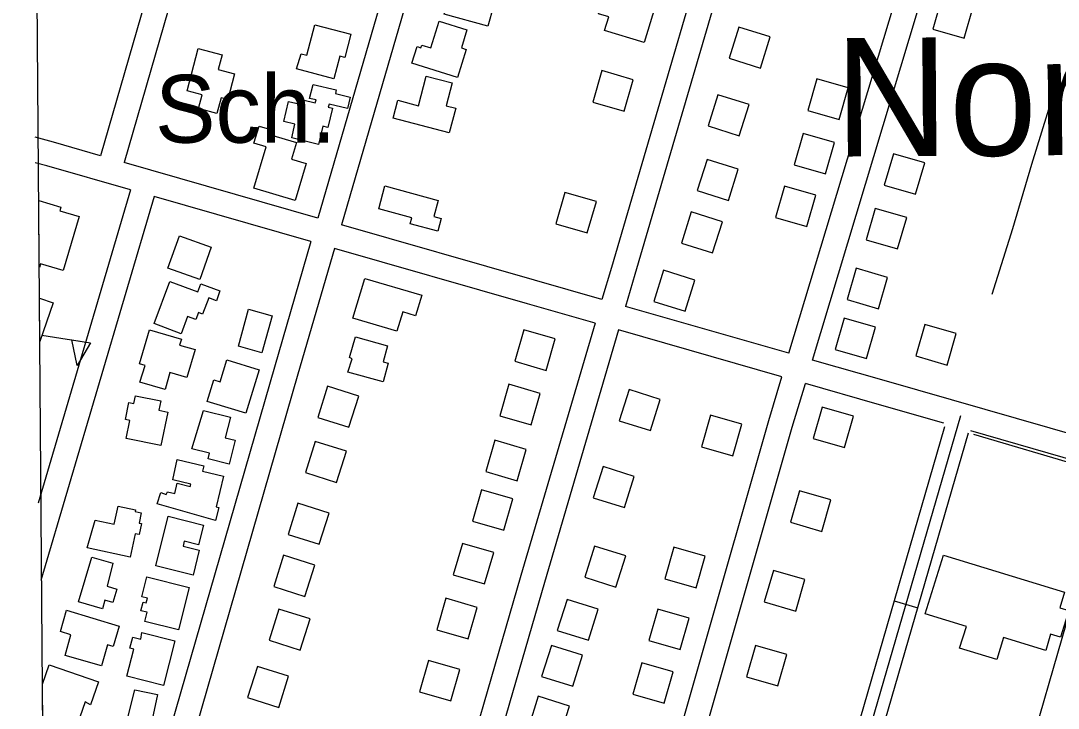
# Model space of a CAD drawing. Extents: x 3568792 to 3606828, y 529143 to 554785.
# Drawn here: x 3570936 to 3572206, y 549343 to 550184 of the extents above; entities that cross this region are included whole.
import ezdxf

# ---------------------------------------------------------------- set-up
doc = ezdxf.new("R2010")
doc.units = 0
for name, color, linetype in [('V-BLDG-IDEN', 7, 'Continuous'), ('V-BLDG-OTLN', 7, 'Continuous'), ('V-GRID-FRAM', 7, 'Continuous'), ('V-ROAD-CNTR', 7, 'Continuous'), ('V-TOPO-GNAM-IDEN', 7, 'Continuous'), ('V-TOPO-SHOR', 7, 'Continuous')]:
    doc.layers.add(name, color=color, linetype=linetype)

msp = doc.modelspace()

# ---------------------------------------------------------------- linework, layer by layer
at = {"layer": 'V-BLDG-OTLN'}
for p, q in [((3570958.6, 549882.1), (3570958, 549963.8)), ((3570958, 549963.8), (3570985.1, 549955.8)), ((3570985.1, 549955.8), (3570983.7, 549951.3)), ((3570983.7, 549951.3), (3571007.5, 549944.3)), ((3571007.5, 549944.3), (3570988, 549878.1)), ((3570960.2, 549886.3), (3570958.9, 549882)), ((3570988, 549878.1), (3570960.2, 549886.3)), ((3570958.9, 549882), (3570958.6, 549882.1)), ((3570962, 549799.2), (3571021.3, 549789.7)), ((3570962.7, 549372.2), (3570970.9, 549395.6)), ((3570970.9, 549395.6), (3571031, 549374.7)), ((3570963.1, 549321.6), (3570962.7, 549372.2)), ((3571031, 549374.7), (3571021.2, 549346.6)), ((3571014.9, 549350.3), (3571008.4, 549331.7)), ((3571021.2, 549346.6), (3571014.9, 549350.3))]:
    msp.add_line(p, q, dxfattribs=at)
for points in [[(3571663.2, 550257.7), (3571724.1, 550239.2), (3571699.2, 550157.3), (3571650.8, 550172), (3571655.8, 550188.4), (3571643.4, 550192.2)], [(3571476.7, 550239), (3571521.6, 550226.5), (3571507.9, 550177), (3571454.5, 550191.9), (3571460.1, 550212), (3571465.8, 550210.4), (3571471, 550228.9), (3571473.7, 550228.1)], [(3572063.8, 550212), (3572052.7, 550173.5), (3572091.1, 550162.4), (3572102.2, 550200.8)], [(3571273.7, 550124.9), (3571279.2, 550143.3), (3571286.2, 550141.5), (3571296.1, 550178.8), (3571340.1, 550167.2), (3571332.6, 550138.9), (3571326.6, 550140.5), (3571319.3, 550112.8)], [(3571448.2, 550183.2), (3571482.3, 550172.6), (3571475.4, 550150.6), (3571481.4, 550148.7), (3571470.7, 550114.3), (3571414.9, 550131.7), (3571421.3, 550152.3), (3571426, 550150.8), (3571427, 550154), (3571438, 550150.6)], [(3571815.3, 550175.9), (3571803.3, 550137.8), (3571841.5, 550125.8), (3571853.5, 550163.9)], [(3571153.2, 550149.6), (3571182.4, 550141.9), (3571177.7, 550124), (3571197.8, 550118.8), (3571189.6, 550087.4), (3571181.2, 550089.6), (3571176.2, 550070.4), (3571153.8, 550076.2), (3571158.2, 550093.1), (3571139.7, 550097.9)], [(3571432.4, 550116), (3571464.2, 550107.6), (3571456.9, 550079.7), (3571468.5, 550076.7), (3571460.6, 550046.6), (3571392, 550064.6), (3571397.7, 550086.4), (3571422.9, 550079.8)], [(3571674.7, 550073.2), (3571685.9, 550111.6), (3571647.4, 550122.7), (3571636.3, 550084.3)], [(3571294.2, 550105.9), (3571322.3, 550099.2), (3571321.2, 550094.8), (3571339.5, 550090.4), (3571336.1, 550076.3), (3571313.4, 550081.7), (3571312.5, 550077.9), (3571317.8, 550076.7), (3571312.1, 550053.1), (3571305.9, 550054.6), (3571300.5, 550032.4), (3571267.7, 550040.3), (3571271.7, 550057.1), (3571258, 550060.4), (3571263.9, 550085), (3571280, 550081.2), (3571281.4, 550086.9), (3571296.6, 550083.2), (3571297.5, 550086.9), (3571289.6, 550088.8)], [(3571938.1, 550063), (3571949.1, 550101.5), (3571910.6, 550112.5), (3571899.6, 550074)], [(3571789.5, 550093.2), (3571777.4, 550055), (3571815.6, 550043), (3571827.6, 550081.2)], [(3571285.5, 550008.9), (3571272.1, 549963.9), (3571221.3, 549979), (3571236.3, 550029.3), (3571221.5, 550033.8), (3571227.8, 550054.9), (3571243.5, 550050.2), (3571241.8, 550044.2), (3571273.4, 550034.8), (3571267.3, 550014.3)], [(3571921.2, 549996.4), (3571932.1, 550034.9), (3571893.7, 550045.9), (3571882.7, 550007.4)], [(3571776.2, 550014.1), (3571764.1, 549975.9), (3571802.3, 549963.9), (3571814.3, 550002)], [(3572004.3, 550020.9), (3571993.2, 549982.5), (3572031.6, 549971.4), (3572042.7, 550009.8)], [(3571381.7, 549981.6), (3571447.2, 549964), (3571441.9, 549944.3), (3571450.8, 549941.9), (3571446.6, 549926.3), (3571412.8, 549935.4), (3571414.7, 549942.6), (3571374.2, 549953.5)], [(3571898.5, 549932.1), (3571909.5, 549970.5), (3571871.1, 549981.5), (3571860.1, 549943.1)], [(3571629.6, 549924.3), (3571640.7, 549962.7), (3571602.3, 549973.8), (3571591.1, 549935.4)], [(3571756.8, 549949.8), (3571744.8, 549911.6), (3571782.9, 549899.6), (3571795, 549937.7)], [(3571982.2, 549954.2), (3571971.1, 549915.8), (3572009.5, 549904.7), (3572020.7, 549943.1)], [(3571116, 549881), (3571130.2, 549920.5), (3571169.3, 549906.8), (3571155.4, 549867.2)], [(3571723.1, 549878.5), (3571711.1, 549840.4), (3571749.3, 549828.4), (3571761.3, 549866.5)], [(3571958.9, 549880.9), (3571947.8, 549842.5), (3571986.2, 549831.4), (3571997.3, 549869.8)], [(3571132.2, 549800.5), (3571099.3, 549813.3), (3571118.5, 549864.7), (3571152.7, 549852), (3571156.4, 549861.9), (3571179.9, 549853.1), (3571175.5, 549841.1), (3571166.1, 549844.6), (3571158.7, 549824.7), (3571153.5, 549826.6), (3571150.4, 549818.2), (3571140.3, 549822)], [(3571426.9, 549847.9), (3571419.3, 549822.9), (3571403.6, 549827.7), (3571396.4, 549803.8), (3571342.7, 549820), (3571357.3, 549868.3)], [(3570959, 549844.3), (3570975.5, 549838.7), (3570959.4, 549791.1)], [(3571214.9, 549830.9), (3571243.9, 549822.8), (3571231.3, 549777.6), (3571202.7, 549785.6)], [(3571944.2, 549820), (3571933.1, 549781.6), (3571971.5, 549770.5), (3571982.6, 549808.9)], [(3572043, 549812), (3572031.9, 549773.6), (3572070.3, 549762.5), (3572081.4, 549800.9)], [(3571081.9, 549741.5), (3571088.2, 549762.1), (3571081.5, 549764), (3571093.6, 549805.4), (3571132.6, 549794), (3571130.5, 549787), (3571149.5, 549781.5), (3571139.5, 549747.2), (3571118.6, 549753.2), (3571112.6, 549732.6)], [(3571336.6, 549753.9), (3571341.8, 549770.2), (3571338.6, 549771.6), (3571345.7, 549796.8), (3571385.1, 549785.8), (3571379.6, 549766.4), (3571386, 549764.6), (3571379.6, 549741.8)], [(3571579.3, 549756), (3571590.4, 549794.4), (3571552, 549805.5), (3571540.9, 549767.1)], [(3571021.3, 549789.7), (3571005.1, 549761.9), (3570998.5, 549793.3)], [(3571172.2, 549715.6), (3571164.1, 549717.8), (3571172.2, 549744.5), (3571180.1, 549742.1), (3571188.3, 549768.9), (3571227.9, 549756.8), (3571211.7, 549703.6)], [(3571311.6, 549736.5), (3571299.6, 549698.3), (3571337.8, 549686.3), (3571349.8, 549724.4)], [(3571561, 549689.4), (3571572.1, 549727.8), (3571533.7, 549738.9), (3571522.6, 549700.5)], [(3571116, 549704.9), (3571107.3, 549663.9), (3571064.9, 549672.6), (3571069.4, 549694.6), (3571064.1, 549695.7), (3571068.4, 549716.8), (3571074.6, 549715.6), (3571076.5, 549724.9), (3571107.4, 549718.6), (3571105, 549707.1)], [(3571680.7, 549732.5), (3571668.7, 549694.4), (3571706.8, 549682.3), (3571718.9, 549720.5)], [(3571917.1, 549711), (3571906, 549672.6), (3571944.5, 549661.4), (3571955.6, 549699.9)], [(3571145.6, 549660), (3571159.6, 549707), (3571192.8, 549698.7), (3571186.4, 549673.4), (3571198.5, 549670.4), (3571191.2, 549641.3), (3571165.4, 549647.8), (3571167.1, 549654.6)], [(3571807.7, 549651.6), (3571818.7, 549690), (3571780.3, 549701), (3571769.3, 549662.6)], [(3571543.6, 549620.9), (3571554.8, 549659.3), (3571516.3, 549670.5), (3571505.2, 549632.1)], [(3571296.6, 549669), (3571284.6, 549630.9), (3571322.7, 549618.8), (3571334.8, 549657)], [(3571127.6, 549646.9), (3571160, 549639.3), (3571158.5, 549632.7), (3571184.3, 549626.7), (3571175.4, 549589), (3571178.4, 549588.3), (3571174.6, 549572.2), (3571103.1, 549592.5), (3571107.6, 549606.6), (3571114.2, 549603.9), (3571115.5, 549607.2), (3571124.7, 549605.2), (3571127.4, 549617.9), (3571143.6, 549613.9), (3571144.3, 549616.6), (3571122.3, 549622.1)], [(3571649.1, 549638.3), (3571637, 549600.2), (3571675.2, 549588.2), (3571687.2, 549626.3)], [(3571527.5, 549560.5), (3571538.6, 549598.9), (3571500.2, 549610), (3571489, 549571.6)], [(3571889.5, 549608.5), (3571878.4, 549570.1), (3571916.8, 549559), (3571927.9, 549597.4)], [(3571275.2, 549593.4), (3571263.2, 549555.3), (3571301.3, 549543.2), (3571313.4, 549581.4)], [(3571027.1, 549572.7), (3571050.3, 549567.8), (3571055.1, 549590), (3571076.6, 549585.4), (3571076.2, 549583.4), (3571083.5, 549581.8), (3571080.9, 549569.2), (3571083.9, 549568.6), (3571081, 549555), (3571075.9, 549556.1), (3571069.8, 549527.5), (3571017.5, 549538.7)], [(3571135.9, 549547.2), (3571135, 549541), (3571154.6, 549536.1), (3571147, 549505.6), (3571101.3, 549517), (3571116.3, 549577.5), (3571159.8, 549566.7), (3571153.8, 549542.7)], [(3571503.9, 549494.7), (3571515.1, 549533.1), (3571476.7, 549544.2), (3571465.5, 549505.8)], [(3571257.8, 549529.7), (3571245.7, 549491.5), (3571283.9, 549479.5), (3571295.9, 549517.6)], [(3571638.6, 549541), (3571626.6, 549502.9), (3571664.7, 549490.8), (3571676.8, 549529)], [(3571762.9, 549490), (3571773.9, 549528.5), (3571735.5, 549539.5), (3571724.5, 549501)], [(3572065.6, 549530), (3572214, 549484.4), (3572208.2, 549465.5), (3572219.1, 549462.2), (3572209, 549429.4), (3572196.9, 549433.1), (3572190.8, 549413.2), (3572139.2, 549429.1), (3572130.9, 549402.1), (3572085.5, 549416), (3572093.7, 549442.5), (3572043.4, 549458)], [(3571048.8, 549519.9), (3571041.9, 549491.9), (3571053.8, 549488.4), (3571048.9, 549471.9), (3571039, 549474.8), (3571035.9, 549464.4), (3571006.9, 549472.9), (3571022.9, 549527.5)], [(3571857.4, 549511), (3571846.3, 549472.6), (3571884.8, 549461.5), (3571895.9, 549499.9)], [(3571090.4, 549503.5), (3571142.2, 549490.5), (3571129.1, 549438.4), (3571087.8, 549448.8), (3571090.6, 549460), (3571083, 549461.9), (3571085.7, 549472.5), (3571089.7, 549471.4), (3571091.2, 549477.1), (3571084.1, 549478.9)], [(3571483.7, 549427.5), (3571494.9, 549466), (3571456.5, 549477.1), (3571445.3, 549438.7)], [(3571604.8, 549475.8), (3571592.7, 549437.7), (3571630.9, 549425.7), (3571642.9, 549463.8)], [(3571056.3, 549443), (3571049.2, 549418), (3571042.3, 549420), (3571035, 549394.3), (3570990.2, 549407.1), (3570997.5, 549432.6), (3570984.6, 549436.3), (3570992.1, 549462.7)], [(3571252, 549463.9), (3571240, 549425.7), (3571278.2, 549413.7), (3571290.2, 549451.8)], [(3571743.4, 549414.5), (3571754.4, 549452.9), (3571716, 549463.9), (3571705, 549425.5)], [(3571084.4, 549435.4), (3571124.7, 549425.1), (3571110.8, 549370.4), (3571066, 549381.9), (3571074.4, 549414.7), (3571069.6, 549415.9), (3571073.1, 549429.5), (3571083.1, 549427)], [(3571585.7, 549419.5), (3571573.6, 549381.4), (3571611.8, 549369.4), (3571623.8, 549407.5)], [(3571835.6, 549419.5), (3571824.5, 549381.1), (3571862.9, 549369.9), (3571874, 549408.4)], [(3571225.8, 549393.8), (3571213.8, 549355.6), (3571252, 549343.6), (3571264, 549381.7)], [(3571462.4, 549351.5), (3571473.5, 549389.9), (3571435.1, 549401), (3571424, 549362.6)], [(3571723.7, 549348.7), (3571734.7, 549387.2), (3571696.2, 549398.2), (3571685.2, 549359.7)], [(3571075.7, 549365.2), (3571103.3, 549359.4), (3571091.6, 549303.8), (3571061.9, 549310)], [(3571569.6, 549357.2), (3571557.5, 549319.1), (3571595.7, 549307), (3571607.7, 549345.2)]]:
    msp.add_lwpolyline(points, close=True, dxfattribs=at)
at = {"layer": 'V-GRID-FRAM'}
msp.add_lwpolyline([(3570936, 552713.8), (3602582.8, 552980.8), (3602744.1, 534798.4), (3571081.5, 534531.3), (3570936, 552713.8)], dxfattribs=at)
at = {"layer": 'V-ROAD-CNTR'}
for p, q in [((3571786.5, 548719.9), (3572067.4, 549687.2)), ((3571815.4, 548711.8), (3572096.4, 549679.4)), ((3572005.5, 549473.9), (3572034.3, 549465.5))]:
    msp.add_line(p, q, dxfattribs=at)
for points in [[(3571319.1, 551006.4), (3571033.6, 550018.5)], [(3571347.9, 550997.8), (3571062.5, 550010.2)], [(3571586, 550926.8), (3571299.7, 549942.3)], [(3571615, 550919), (3571328.5, 549934)], [(3571930.9, 550834.2), (3571824.6, 550446.8), (3571659.1, 549881.7), (3571647.6, 549842.6)], [(3571959.9, 550826.4), (3571853.5, 550438.6), (3571687.9, 549873.3), (3571676.5, 549834.3)], [(3571876.5, 549776.9), (3572038.3, 550313.6), (3572170, 550769.1)], [(3571905.4, 549768.6), (3572067.1, 550305.1), (3572198.8, 550760.6)], [(3571033.6, 550018.5), (3570976, 550035), (3570953.5, 550041.2)], [(3571070.4, 549976.7), (3570967.9, 550006.1), (3570953.7, 550010)], [(3571299.7, 549942.3), (3571062.5, 550010.2)], [(3571070.4, 549976.7), (3570957.3, 549593.5)], [(3571099.2, 549968.5), (3570960.6, 549498.7)], [(3571291.3, 549913.5), (3571099.2, 549968.5)], [(3571647.6, 549842.6), (3571564.9, 549866.3), (3571328.5, 549934)], [(3571291.3, 549913.5), (3571246.6, 549759.7), (3571010.3, 548941.4)], [(3571320.1, 549905.2), (3571275.4, 549751.4), (3571039.2, 548933.1)], [(3571639.2, 549813.8), (3571556.6, 549837.5), (3571320.1, 549905.2)], [(3571876.5, 549776.9), (3571676.5, 549834.3)], [(3571639.2, 549813.8), (3571548.4, 549505), (3571356.4, 548842.6)], [(3571668, 549805.5), (3571577.2, 549496.6), (3571385.2, 548834.3)], [(3571867.9, 549748.2), (3571668, 549805.5)], [(3572278.7, 549661.6), (3571993, 549743.5), (3571905.4, 549768.6)], [(3571586.3, 548776.9), (3571685.3, 549112.6), (3571851.8, 549694.8), (3571867.9, 549748.2)], [(3571615.2, 548768.7), (3571714.1, 549104.2), (3571880.5, 549686.3), (3571896.7, 549739.9)], [(3572066.2, 549691.3), (3571984.7, 549714.6), (3571896.7, 549739.9)], [(3571796.8, 548701.5), (3572087, 549700.9)], [(3572270.3, 549632.8), (3572099, 549681.9)], [(3572270.3, 549632.8), (3572247.9, 549556.5), (3572135.3, 549168), (3571987, 548663.3)]]:
    msp.add_lwpolyline(points, dxfattribs=at)
at = {"layer": 'V-TOPO-SHOR'}
msp.add_line((3572102.6, 549677.9), (3572266.5, 549629.6), dxfattribs=at)
msp.add_lwpolyline([(3572125.4, 549849.4), (3572150.8, 549929.7), (3572174, 550008.1), (3572205.3, 550109.9)], dxfattribs=at)

# ---------------------------------------------------------------- texts
at = {"layer": 'V-BLDG-IDEN'}
msp.add_text('Sch.', height=83, dxfattribs=at).set_placement((3571100.4, 550034.5))
at = {"layer": 'V-TOPO-GNAM-IDEN'}
msp.add_text('Norco', height=145, rotation=0.3783, dxfattribs=at).set_placement((3571932.8, 550017.5))

doc.saveas('drawing.dxf')
